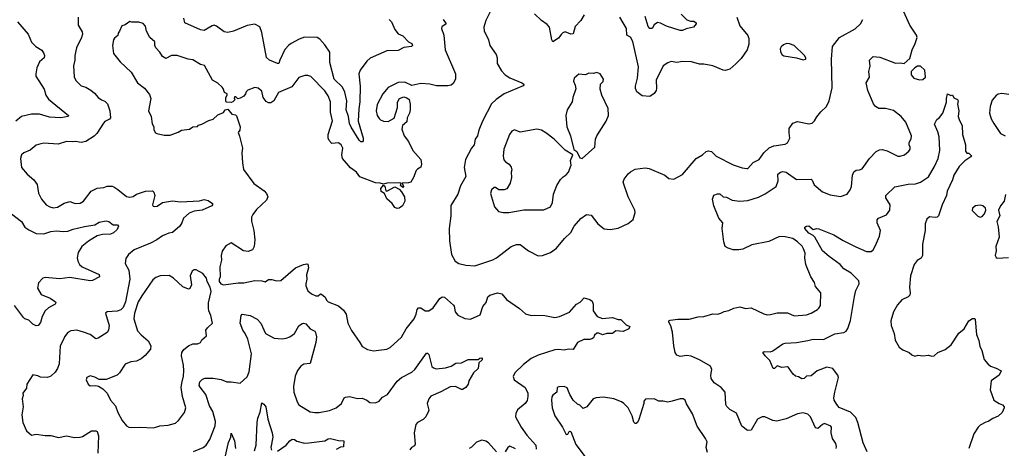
# Model space of a CAD drawing. Extents: x 2057697 to 2160550, y 827490 to 1016834.
# Tile 344 of 509: x 2082900 to 2091628, y 951158 to 954953. Entities that reach past the tile are written whole.
import ezdxf

# ---------------------------------------------------------------- set-up
doc = ezdxf.new("R2010")
doc.units = 0

msp = doc.modelspace()

# ---------------------------------------------------------------- linework, layer by layer
at = {"layer": '0CON20XD'}
for points in [[(2087082.5, 955045), (2087031.2, 954945), (2087014.1, 954885.9), (2087016, 954855), (2087056.2, 954775), (2087068.8, 954725), (2087123.3, 954645), (2087132.5, 954615), (2087133.8, 954565), (2087169.7, 954499.7), (2087203.8, 954465), (2087245, 954437.5), (2087352.5, 954395), (2087366.7, 954385), (2087370, 954375), (2087363.6, 954366.4), (2087194.7, 954295.3), (2087124, 954246), (2087082.7, 954207.3), (2087002, 954055), (2086970, 953975), (2086958, 953925), (2086936.7, 953895), (2086928, 953845), (2086904, 953815), (2086852.5, 953715), (2086840, 953645), (2086855.8, 953565), (2086808.3, 953481.7), (2086782.7, 953407.3), (2086722.7, 953307.3), (2086722, 953215), (2086706.2, 953105), (2086711.2, 952995), (2086728.8, 952875), (2086761.2, 952815), (2086793.3, 952795), (2086855, 952778.6), (2086935, 952774.2)], [(2087904.3, 954995), (2087874.2, 954945), (2087825, 954893.3), (2087805, 954828.8), (2087785, 954825.8), (2087735, 954844.3), (2087715, 954837.1), (2087699.1, 954820.9), (2087675, 954790.6), (2087625, 954756.7), (2087615.6, 954775.6), (2087595, 954885.7), (2087575, 954911.1), (2087525, 954946.7), (2087463.4, 955003.4)], [(2088762.7, 955002.7), (2088815, 954951.2), (2088845, 954938.8), (2088875, 954940), (2088896.2, 954925), (2088896, 954915), (2088872.7, 954887.3), (2088807.6, 954872.4), (2088775, 954858), (2088755, 954858), (2088634.5, 954894.5), (2088581.7, 954921.7), (2088555, 954928), (2088525, 954908.8), (2088505, 954876), (2088485, 954873.8), (2088472.4, 954892.4), (2088445, 954980)], [(2090138.1, 951155), (2090141.9, 951175), (2090135, 951198.8), (2090103.7, 951243.7), (2090094.5, 951295), (2090097.1, 951345), (2090091.2, 951355), (2090035, 951376), (2090015, 951368), (2089975, 951333.1), (2089955, 951339.2), (2089909.2, 951435), (2089885, 951458.6), (2089845, 951471.9), (2089795, 951462.9), (2089695, 951419.2), (2089611.9, 951398.1), (2089575, 951402.7), (2089505, 951436.9), (2089482.8, 951437.2), (2089441.2, 951415), (2089383, 951317), (2089352.5, 951315), (2089301.2, 951355), (2089255, 951470), (2089195, 951501.2), (2089167.7, 951527.7), (2089160, 951545), (2089152.5, 951655), (2089117.1, 951697.1), (2089055, 951738.6), (2089030.4, 951775), (2089025.5, 951805), (2089035.7, 951855), (2089023.6, 951883.6), (2088925, 951941.9), (2088853.4, 951973.4), (2088815, 951979.2), (2088755, 951970), (2088725, 951983.3), (2088710, 952005), (2088697.5, 952065), (2088688, 952185), (2088672, 952242), (2088653.3, 952275), (2088653.9, 952286.1), (2088666.4, 952293.6), (2088735, 952301.2), (2088835, 952301.4), (2088915, 952322), (2088964.2, 952325.8), (2089045, 952348.6), (2089085, 952346), (2089115, 952352.9), (2089145, 952370), (2089185, 952377.5), (2089231.2, 952398.8), (2089285, 952410), (2089335, 952395.7), (2089382.7, 952402.7), (2089495, 952348), (2089525, 952340.8), (2089555, 952342), (2089615, 952357.5), (2089705, 952358), (2089765, 952330.8), (2089875, 952340.6), (2089916.7, 952355), (2089972.3, 952387.7), (2089985, 952397.5), (2089997.3, 952422.7), (2090001.2, 952535), (2089955, 952590), (2089946, 952625), (2089914, 952675), (2089867.5, 952785), (2089858.8, 952845), (2089864, 952885), (2089849.4, 952925), (2089836.7, 952946.7), (2089795, 952986.9), (2089753.8, 953015), (2089685, 953031.1), (2089635, 953034.4), (2089541.3, 952988.7), (2089391.1, 952958.9), (2089308.7, 952921.3), (2089275, 952914.6), (2089225, 952916.4), (2089179.6, 952929.6), (2089154.4, 952945), (2089141.5, 952985), (2089125.7, 953104.3), (2089134.1, 953154.1), (2089098.6, 953195), (2089053.6, 953303.6), (2089041.2, 953365), (2089052.3, 953397.7), (2089085, 953411.2), (2089105, 953411.2), (2089135.9, 953384.1), (2089165, 953381.2), (2089215, 953356), (2089285, 953346.2), (2089355, 953352), (2089448.7, 953381.3), (2089509.4, 953410.6), (2089606.7, 953475), (2089622.5, 953525), (2089621.2, 953585), (2089645, 953603.3), (2089665, 953608), (2089695, 953601.9), (2089785, 953538.1), (2089915, 953541.2), (2089925, 953532.5), (2089941.7, 953491.7), (2090015, 953430), (2090085, 953402.5), (2090175, 953386.2), (2090235, 953408.8), (2090262.9, 953445), (2090274.3, 953475), (2090282.5, 953575), (2090293.6, 953606.4), (2090315, 953621.4), (2090345.6, 953624.4), (2090366.6, 953633.4), (2090434.3, 953725), (2090493.2, 953786.8), (2090520.3, 953799.7), (2090545, 953802.5), (2090590.3, 953790.3), (2090685, 953743.8), (2090705, 953743.8), (2090743.9, 953756.1), (2090782.1, 953787.9), (2090792.5, 953805), (2090794.3, 953825), (2090784.4, 953845), (2090783.3, 953865), (2090802.1, 953897.9), (2090805.6, 953925), (2090755.5, 954045), (2090715, 954096.9), (2090645, 954149.6), (2090575, 954166.4), (2090515, 954167.1), (2090486.2, 954185), (2090467.3, 954207.3), (2090419.2, 954325), (2090402.5, 954395), (2090432.5, 954445), (2090425.7, 954495), (2090437.9, 954542.1), (2090432.5, 954595), (2090465, 954625.8), (2090525, 954622.5), (2090665, 954566.7), (2090705, 954570), (2090740, 954565), (2090790.9, 954609.1), (2090811.2, 954685), (2090839.1, 954740.9), (2090856, 954795), (2090850, 954815), (2090790, 954905), (2090724, 955055)], [(2082879.5, 954935), (2082974.3, 954825), (2083005, 954753.8), (2083041.2, 954715), (2083094.4, 954684.4), (2083114.3, 954654.3), (2083120, 954635), (2083115.6, 954615), (2083075, 954578.8), (2083052.6, 954527.4), (2083041.4, 954475), (2083043, 954453), (2083116.8, 954336.8), (2083130.5, 954285), (2083155, 954248.6), (2083332.5, 954105), (2083330, 954095), (2083263.7, 954083.7), (2083165, 954089.6), (2083075, 954116.8), (2083005, 954115.6), (2082915, 954096.7), (2082864.4, 954055)], [(2083417.5, 954975), (2083419.2, 954905), (2083452.9, 954845), (2083457.1, 954825), (2083448.6, 954795), (2083404, 954705), (2083387.5, 954635), (2083387.5, 954595), (2083375.8, 954544.2), (2083383.8, 954446.2), (2083396.2, 954415), (2083445, 954366.2), (2083485, 954354.3), (2083528.9, 954328.9), (2083563.2, 954303.2), (2083594.2, 954265), (2083623.7, 954243.7), (2083655, 954232.9), (2083677.8, 954207.8), (2083697.8, 954145), (2083705.8, 954085), (2083697, 954073), (2083655, 954052), (2083643.4, 954036.6), (2083584.4, 953945), (2083559.1, 953920.9), (2083485, 953874.3), (2083445, 953865.6), (2083395, 953874.2), (2083365, 953870), (2083315.9, 953874.1), (2083241.7, 953851.7), (2083115, 953860), (2083087.5, 953855), (2083045, 953840.8), (2082992.1, 953797.9), (2082936.7, 953775), (2082916.2, 953755), (2082906.7, 953725), (2082916.2, 953645), (2082966.7, 953585), (2083026, 953535), (2083054.3, 953494.3), (2083066.1, 953416.1), (2083094, 953365), (2083135, 953313.8), (2083166.7, 953295), (2083195, 953288.1), (2083235, 953292.9), (2083295, 953327.5), (2083345, 953341.9), (2083390, 953325), (2083435, 953327.1), (2083465.3, 953344.7), (2083534.6, 953435.4), (2083585, 953461.4), (2083645, 953468.1), (2083675, 953478.5), (2083718, 953478), (2083735, 953474.3), (2083770.7, 953450.7), (2083845, 953388.6), (2083875, 953380), (2083905, 953387.1), (2083935, 953408.1), (2084015, 953434.2), (2084076.1, 953436.1), (2084090, 953425), (2084096.2, 953395), (2084076.7, 953315), (2084082.5, 953302.5), (2084098.3, 953298.3), (2084117.9, 953302.1), (2084165, 953334), (2084255, 953350), (2084325, 953340.5), (2084495, 953350), (2084535, 953360), (2084571.2, 953351.2), (2084607.5, 953325), (2084610, 953315), (2084602.5, 953305), (2084517.5, 953265), (2084445, 953256.5), (2084401.7, 953238.3), (2084350.8, 953195), (2084337.1, 953155), (2084318.1, 953125), (2084255, 953069.2), (2084221.7, 953061.7), (2084165, 953039.5), (2084115, 953003.8), (2084060, 952975), (2083915.6, 952914.4), (2083865, 952872.5), (2083841.7, 952838.3), (2083834.3, 952795), (2083867.5, 952735), (2083876.2, 952656.2), (2083836.3, 952455), (2083815.9, 952405), (2083795, 952383.3), (2083762.4, 952372.4), (2083674.4, 952365.6), (2083661.2, 952355), (2083691.5, 952245), (2083686.7, 952205), (2083675, 952184), (2083595, 952132.5), (2083575, 952127.5), (2083525, 952165.6), (2083465, 952187.1), (2083405, 952204.2), (2083352.7, 952197.3), (2083325, 952183.3), (2083295.8, 952144.2), (2083288.1, 952121.9)], [(2085152, 954235), (2085125, 954218), (2085105, 954218), (2085085, 954228), (2085058, 954265), (2085045, 954321.2), (2085015, 954346.7), (2084985, 954352.5), (2084921.7, 954328.3), (2084907.5, 954315), (2084902.5, 954295), (2084887.5, 954275), (2084855, 954256.7), (2084833, 954253), (2084815, 954270), (2084805, 954270), (2084800, 954255), (2084810, 954245), (2084790, 954225), (2084775, 954220), (2084733, 954223), (2084727.5, 954227.5), (2084726.7, 954265), (2084740, 954285), (2084737.5, 954295), (2084715, 954307.5), (2084703.9, 954343.9), (2084693.8, 954355), (2084655, 954390), (2084607.7, 954417.7), (2084537, 954547), (2084502.5, 954555), (2084435, 954598.8), (2084393, 954603), (2084296.7, 954636.7), (2084244, 954636), (2084195, 954610), (2084165, 954626.7), (2084142.5, 954665), (2084106.7, 954705), (2084097.5, 954725), (2084097, 954757), (2084053.9, 954793.9), (2084022.7, 954852.7), (2084014.2, 954895), (2083995, 954918.6), (2083955, 954932.5), (2083895, 954931.2), (2083875, 954937.5), (2083835, 954906.2), (2083805, 954897.5), (2083785, 954852.5), (2083773.3, 954835), (2083768.3, 954811.7), (2083740.5, 954789.5), (2083732, 954775), (2083723.3, 954725), (2083732, 954655), (2083790.5, 954580.5), (2083887.3, 954487.3), (2083943.8, 954395), (2084005, 954346.2), (2084049.5, 954289.5), (2084063.3, 954255), (2084042, 954145), (2084063.8, 954095), (2084075, 954030), (2084087.5, 954005), (2084088.3, 953978.3), (2084102.3, 953952.3), (2084115, 953943.8), (2084181.7, 953931.7), (2084235, 953930), (2084305, 953956), (2084334.5, 953975.5), (2084405, 953983.8), (2084435, 954003.3), (2084475, 954007.5), (2084485, 954017.5), (2084515, 954026.7), (2084575, 954060), (2084615, 954071.2), (2084655, 954110), (2084705, 954132.5), (2084720, 954155), (2084745, 954160), (2084780, 954115), (2084811.7, 954111.7), (2084821.7, 954101.7), (2084853, 954003), (2084852.5, 953975), (2084837.5, 953955), (2084847.5, 953922.5), (2084875.7, 953815.7), (2084869.2, 953775), (2084874, 953685), (2084884.2, 953625), (2084975, 953501.2), (2085068.3, 953438.3), (2085088.8, 953415), (2085098, 953385), (2085086.4, 953353.6), (2084998.7, 953271.3), (2084965, 953226.7), (2084955.8, 953205), (2084955, 953170), (2084975.6, 953085), (2084984.2, 953005), (2084978, 952945), (2084963.9, 952916.1), (2084925, 952900), (2084885, 952906.2), (2084775, 952977.5), (2084728.3, 952951.7), (2084695.9, 952904.1), (2084686.2, 952865), (2084690, 952825), (2084673.6, 952763.6), (2084676.7, 952675), (2084667, 952653), (2084667.5, 952635), (2084683.6, 952613.6), (2084705, 952603.8), (2084835, 952622.9), (2084885.9, 952624.1), (2084985, 952642.5), (2085045, 952640), (2085075, 952632.5), (2085105, 952652.5), (2085135, 952653.3), (2085175, 952641.2), (2085215, 952643.3), (2085345, 952755.8), (2085415, 952783.8), (2085445, 952790), (2085455, 952786.7), (2085459.2, 952755), (2085443.1, 952695), (2085444.3, 952655), (2085435.7, 952615), (2085435.8, 952595), (2085455, 952551.2), (2085485, 952526), (2085525, 952508), (2085545, 952508), (2085565, 952524), (2085575, 952522.9), (2085606.8, 952496.8), (2085619.6, 952469.6), (2085634, 952455), (2085725, 952418.5), (2085769.7, 952379.7), (2085793.8, 952345), (2085809.4, 952265), (2085839.7, 952199.7), (2085916.2, 952095), (2085935, 952060), (2085982.3, 952032.3), (2086035, 952020), (2086153.9, 952036.1), (2086185, 952051.2), (2086285, 952142), (2086324.4, 952215), (2086397.8, 952305), (2086415.5, 952345), (2086424.5, 952385.5), (2086435, 952401.2), (2086455, 952401.2), (2086495, 952376), (2086527.5, 952375), (2086565, 952401.2), (2086624, 952485), (2086645, 952497.5), (2086666.2, 952495), (2086744.2, 952424.2), (2086751.2, 952415), (2086761.2, 952365), (2086785, 952336.7), (2086845, 952306), (2086895, 952302.5), (2086981.4, 952338.6), (2087006.1, 952413.9), (2087035, 952447.5), (2087049.7, 952500.3), (2087067, 952513), (2087135, 952534.2), (2087175, 952526.7), (2087214.1, 952474.1), (2087330, 952395), (2087385, 952348.8), (2087435, 952333.3), (2087464, 952336), (2087555, 952334), (2087645, 952317.1), (2087685, 952324.3), (2087775, 952362), (2087835, 952433.8), (2087868.8, 952451.2), (2087905, 952488.8), (2087955, 952476.7), (2087975, 952460), (2087983.8, 952435), (2087982.5, 952375), (2088018.8, 952325), (2088065, 952308.1), (2088155, 952316.2), (2088205, 952297.5), (2088229.3, 952299.3), (2088275, 952250), (2088307.5, 952235), (2088300, 952215), (2088248.3, 952191.7), (2088185, 952196.7), (2088155, 952173.8), (2088105, 952173.8), (2088065, 952163.8), (2088035, 952176.2), (2088015, 952176), (2087995, 952160), (2087985, 952136.7), (2087973, 952127), (2087955, 952120.8), (2087899.7, 952120.3), (2087845, 952095.8), (2087805, 952032.5), (2087765, 952034), (2087725, 952025.7), (2087675, 952033.3), (2087645, 952030.5), (2087496.7, 951983.3), (2087435, 951952.5), (2087365, 951898.9), (2087288, 951825), (2087273.9, 951793.9), (2087283.3, 951765), (2087380.8, 951695), (2087404.4, 951645), (2087405.6, 951615.6), (2087398, 951582), (2087379.2, 951555), (2087312.5, 951497.5), (2087297.5, 951465), (2087296.3, 951436.3), (2087346.5, 951345), (2087394.7, 951274.7), (2087474.2, 951185), (2087479.5, 951150.5)], [(2086176.2, 954955), (2086196.2, 954935), (2086224, 954865), (2086255, 954828.8), (2086295, 954810), (2086345, 954758), (2086375, 954742.5), (2086382.5, 954725), (2086373, 954717), (2086305, 954708), (2086255, 954679.4), (2086155, 954678.1), (2086006.6, 954613.4), (2085975.7, 954585), (2085918, 954505), (2085905.6, 954475), (2085917.3, 954365), (2085913.9, 954225), (2085904.6, 954165), (2085899.1, 954055), (2085945.8, 953905), (2085945, 953880), (2085937.3, 953872.7), (2085925, 953872.5), (2085910, 953885), (2085839.3, 954000.7), (2085823.5, 954035), (2085815.4, 954095), (2085794.1, 954155), (2085800.3, 954235), (2085782.3, 954312.3), (2085760, 954355), (2085688.7, 954425), (2085650, 954575), (2085650, 954665), (2085605, 954731.2), (2085560.9, 954780.9), (2085535.8, 954795.8), (2085425, 954798.6), (2085378.3, 954781.7), (2085305, 954741.9), (2085285, 954728.1), (2085250.6, 954689.4), (2085204.4, 954595), (2085196.2, 954565), (2085186, 954564), (2085113.1, 954593.1), (2085087.8, 954617.8), (2085045, 954840), (2085028.8, 954888.8), (2084985, 954912), (2084915, 954901.4), (2084795, 954850.8), (2084745, 954840), (2084712.5, 954845), (2084645, 954896.2), (2084625, 954903.8), (2084605, 954900), (2084535, 954858.1), (2084501.7, 954861.7), (2084364, 954925), (2084355.6, 954965)], [(2086654.2, 954955.8), (2086681.2, 954915), (2086641.4, 954888.6), (2086638, 954875), (2086658.8, 954815), (2086670.8, 954685), (2086764.2, 954475), (2086762, 954425), (2086743, 954387), (2086725, 954372.5), (2086695, 954366), (2086595, 954366.7), (2086535, 954382), (2086455, 954387.5), (2086375, 954370), (2086315, 954400), (2086253.9, 954396.1), (2086165, 954351.2), (2086117.5, 954295), (2086068.5, 954201.5), (2086060.6, 954145), (2086070, 954105), (2086085, 954078.8), (2086098.8, 954065), (2086125, 954054.4), (2086165, 954052.5), (2086218.3, 954081.7), (2086250, 954175), (2086247.7, 954222.3), (2086267.5, 954255), (2086305, 954268.8), (2086331.7, 954261.7), (2086353.3, 954245), (2086361.2, 954205), (2086362, 954155), (2086356, 954125), (2086333.8, 954085), (2086331.7, 954048.3), (2086294, 954015), (2086288, 953985), (2086309.2, 953925), (2086347.5, 953875), (2086386, 953795), (2086455.7, 953715.7), (2086462.5, 953675), (2086454.2, 953645.8), (2086425, 953630), (2086413.6, 953616.4), (2086390.8, 953555), (2086365.7, 953514.3), (2086345, 953507.1), (2086290, 953505), (2086302.5, 953475), (2086295, 953467.5), (2086276.7, 953485), (2086280, 953505), (2086267.5, 953507.5), (2086155, 953505.2), (2086125, 953497.5), (2086094.6, 953504.6), (2086055, 953508), (2085915, 953562.5), (2085885, 953602.2), (2085832.2, 953642.2), (2085760, 953725), (2085754.4, 953755), (2085764.2, 953815), (2085750, 953845), (2085725, 953864), (2085667.1, 953857.1), (2085643.4, 953883.4), (2085633.1, 953905), (2085633.7, 953936.3), (2085672.7, 954057.3), (2085655.7, 954135), (2085655.5, 954225), (2085635, 954278.8), (2085605, 954324), (2085479.1, 954449.1), (2085455, 954458.8), (2085428.3, 954458.3), (2085375, 954442), (2085313, 954357), (2085195, 954309.2), (2085152, 954235)], [(2086935, 952774.2), (2087095, 952825.7), (2087126.3, 952843.7), (2087255, 952944.4), (2087305, 952963.3), (2087335, 952961.4), (2087408.8, 952905), (2087495, 952860.8), (2087534.2, 952865.8), (2087605, 952890), (2087659.7, 952930.3), (2087728, 953015), (2087785, 953068), (2087815.8, 953125), (2087875, 953193.8), (2087925, 953227.5), (2087965, 953222.5), (2088025, 953146.2), (2088080.3, 953100.3), (2088134.1, 953094.1), (2088206.2, 953106.2), (2088293, 953147), (2088338, 953185), (2088356.2, 953245), (2088353.8, 953265), (2088292.5, 953385), (2088248.8, 953515), (2088259.5, 953540.5), (2088295, 953586.7), (2088315, 953606.7), (2088355, 953630), (2088445, 953640), (2088480, 953635), (2088617.5, 953575), (2088655, 953546.7), (2088699.3, 953540.7), (2088775, 953583.3), (2088896.7, 953725), (2088953.3, 953755), (2088984.4, 953785.6), (2089005, 953790.6), (2089033.8, 953785), (2089075, 953744.4), (2089225, 953668.6), (2089305, 953640.8), (2089345, 953634), (2089355, 953636.7), (2089402.7, 953687.3), (2089455, 953716.2), (2089496.6, 953773.4), (2089542.9, 953817.1), (2089585, 953836.7), (2089685, 953852), (2089705, 953861.2), (2089727, 953903), (2089719.7, 953949.7), (2089721.1, 953988.9), (2089754.5, 954035.5), (2089795, 954050.8), (2089895, 954030), (2089925, 954037.5), (2089945, 954056.7), (2089965, 954093.3), (2090002.3, 954137.7), (2090052.5, 954185), (2090076.2, 954235), (2090101.7, 954348.3), (2090095.4, 954604.6), (2090104.3, 954715), (2090165.8, 954795), (2090305, 954872), (2090353.8, 954915), (2090374.1, 954955.9)], [(2089258, 954975), (2089285, 954897.5), (2089355, 954813.3), (2089364.4, 954785), (2089364.5, 954735), (2089348.2, 954685), (2089295, 954610), (2089246.9, 954563.1), (2089193.9, 954516.1), (2089155, 954502.9), (2089135, 954505.5), (2089045, 954545.6), (2088965, 954559.1), (2088925, 954558.5), (2088855, 954579.1), (2088775, 954581.8), (2088725, 954572.7), (2088675, 954581.4), (2088645, 954571.9), (2088605, 954544), (2088541.5, 954418.5), (2088544.5, 954345), (2088540.6, 954325), (2088525, 954298), (2088485, 954272.2), (2088417.8, 954277.8), (2088371.9, 954315), (2088359.5, 954345), (2088358.2, 954365), (2088375.4, 954434.6), (2088384.6, 954535), (2088335, 954758.8), (2088315, 954797.5), (2088283.1, 954815), (2088278.2, 954875), (2088218.9, 954975)], [(2089845, 954596.7), (2089865, 954602.5), (2089870, 954605), (2089867.5, 954615), (2089856.7, 954635), (2089765, 954723.3), (2089725, 954738.8), (2089698.3, 954741.7), (2089669.5, 954730.5), (2089648.8, 954711.2), (2089642, 954695), (2089642.7, 954672.7), (2089656.2, 954645), (2089675, 954632), (2089786.1, 954616.1), (2089845, 954596.7)], [(2087885, 953722.5), (2087997.5, 953825), (2088003.8, 953895), (2088016.2, 953925), (2088098.8, 954055), (2088118.8, 954105), (2088115.7, 954165.7), (2088061.2, 954285), (2088046.4, 954336.4), (2088048.3, 954381.7), (2088072, 954405), (2088074.2, 954425), (2088045, 954473.8), (2088015, 954484), (2087985, 954476.7), (2087945, 954478.8), (2087915, 954463.3), (2087855, 954470), (2087813.8, 954435), (2087808.8, 954408.8), (2087823.9, 954373.9), (2087829.3, 954340.7), (2087802.5, 954265), (2087795.8, 954225), (2087752.9, 954155), (2087742.2, 954105), (2087751.1, 954005), (2087782.9, 953925), (2087813, 953803), (2087837.5, 953785), (2087865, 953730), (2087885, 953722.5)], [(2090875, 954420), (2090905, 954424), (2090928.8, 954445), (2090923.3, 954505), (2090885, 954540), (2090858.3, 954541.7), (2090835, 954527.5), (2090802.5, 954495), (2090803.8, 954465), (2090825, 954434), (2090875, 954420)], [(2090140.9, 951820.9), (2090106.7, 951865), (2090054.6, 951875.4), (2089970, 951845), (2089915, 951800), (2089875, 951796.2), (2089853.1, 951776.9), (2089833.1, 951773.1), (2089805, 951791.2), (2089776.4, 951796.4), (2089755, 951813.8), (2089715, 951872.5), (2089705, 951878.8), (2089655, 951872), (2089615, 951886.7), (2089590, 951865), (2089580, 951865), (2089548.6, 951935), (2089507.1, 951975), (2089488.8, 952005), (2089500, 952015), (2089555, 952012.9), (2089575, 952020), (2089665, 952082.5), (2089685, 952090), (2089785.5, 952095.5), (2089885, 952111.1), (2089935, 952125.4), (2090025, 952122.3), (2090125, 952171.4), (2090205.8, 952184.2), (2090225, 952193.8), (2090242.4, 952217.6), (2090265, 952290), (2090299.1, 952500.9), (2090311.2, 952555), (2090340.9, 952615), (2090339.5, 952639.5), (2090269.4, 952709.4), (2090205.4, 952745.4), (2090173.8, 952785), (2090075, 952854.6), (2090015.8, 952905), (2089948.1, 953028.1), (2089935, 953041.9), (2089895, 953064), (2089860, 953105), (2089860, 953115), (2089874.6, 953125.4), (2089895, 953126.5), (2089935, 953096.2), (2089965, 953103.3), (2089985, 953101.2), (2090118, 953048), (2090198.7, 952998.7), (2090311.1, 952941.1), (2090405, 952901.4), (2090448.3, 952901.7), (2090466.2, 952915), (2090487.5, 952952.5), (2090523.1, 953035), (2090530.8, 953085), (2090500, 953155), (2090500.5, 953179.5), (2090512.5, 953195), (2090585, 953226.2), (2090612.7, 953267.3), (2090615.8, 953315), (2090578, 953375), (2090578.8, 953395), (2090658.3, 953471.7), (2090775, 953495.8), (2090840.9, 953499.1), (2090885.5, 953514.5), (2090955, 953562), (2091008, 953652), (2091043.1, 953725), (2091056.2, 953795), (2091049.2, 953915), (2091038.8, 953958.8), (2091010.7, 954029.3), (2091030.7, 954069.3), (2091055, 954087.5), (2091083.9, 954126.1), (2091116.4, 954223.6), (2091114.3, 954255), (2091123.3, 954295), (2091155, 954282.5), (2091168.3, 954288.3), (2091180.7, 954260.7), (2091212.5, 954245), (2091218.8, 954235), (2091213.3, 954205), (2091224, 954145), (2091220, 954095), (2091230.5, 954060.5), (2091255.8, 954015), (2091257.5, 953937.5), (2091284, 953845), (2091285, 953790), (2091295, 953772.5), (2091315, 953772.5), (2091340, 953745), (2091278.3, 953701.7), (2091228.1, 953651.9), (2091180.6, 953575), (2091168.5, 953535), (2091121.9, 953435), (2091114.3, 953395), (2091077.1, 953315), (2091044.1, 953215.9), (2091032.5, 953205), (2091015, 953200), (2090965, 953208), (2090942.6, 953187.4), (2090925.6, 953145), (2090925.4, 953085), (2090901.5, 952965), (2090904.1, 952865.9), (2090889.7, 952840.3), (2090855, 952821.2), (2090828, 952785), (2090796.9, 952685), (2090786.5, 952585), (2090793.1, 952535), (2090790, 952515), (2090775, 952500), (2090719.1, 952470.9), (2090682.1, 952427.9), (2090645, 952366.2), (2090623.6, 952285), (2090624.5, 952244.5), (2090651.1, 952175), (2090660, 952115), (2090695, 952053.8), (2090729.1, 952029.1), (2090785, 952006.2), (2090807.5, 951985), (2090835, 951973.8), (2090865, 951983.3), (2090905, 951976), (2090955, 951981.2), (2090985, 951973.8), (2091005, 951976.7), (2091037.5, 952005), (2091105, 952033.3), (2091157, 952073), (2091225, 952176.7), (2091271.2, 952215), (2091314.4, 952285.6), (2091345, 952306.7), (2091355, 952307.5), (2091366.7, 952306.7), (2091369.3, 952299.3), (2091381.5, 952165), (2091402.4, 952112.4), (2091410.6, 952060.6), (2091430, 952025), (2091450, 951945), (2091481.2, 951905), (2091505, 951884.2), (2091555, 951868), (2091600, 951845), (2091583.3, 951805), (2091512, 951755), (2091504.2, 951675), (2091535, 951583.3), (2091583, 951553), (2091612.3, 951542.3), (2091626.1, 951526.1), (2091626.2, 951515), (2091608, 951475), (2091575, 951440.8), (2091527.3, 951422.7), (2091485.5, 951394.5), (2091465, 951390), (2091415, 951362), (2091395, 951344), (2091358.1, 951285), (2091312.5, 951155)], [(2091669.7, 954289.7), (2091605, 954300), (2091575, 954294.2), (2091557, 954283), (2091520.8, 954239.2), (2091502.5, 954185), (2091498, 954125), (2091512, 954075), (2091534, 954035), (2091593.8, 953945), (2091635, 953925.7)], [(2087235, 953246.7), (2087285, 953254.2), (2087368.3, 953268.3), (2087545, 953268.8), (2087605, 953296.7), (2087623.8, 953335), (2087633.1, 953406.9), (2087660.8, 953485), (2087693.2, 953536.8), (2087717.7, 953562.3), (2087745, 953578.8), (2087765, 953603.3), (2087787.1, 953665), (2087783.9, 953706.1), (2087802.5, 953755), (2087735, 953797.5), (2087638, 953895), (2087565, 953952.5), (2087525, 953975.8), (2087485, 953982.5), (2087335, 953958), (2087285, 953977.5), (2087261.2, 953965), (2087242.4, 953937.6), (2087192.9, 953805), (2087184.4, 953745), (2087190.6, 953710.6), (2087205, 953694.2), (2087240, 953675), (2087257.7, 953647.7), (2087263, 953623), (2087256.4, 953603.6), (2087260, 953555), (2087248.8, 953505), (2087217.5, 953455), (2087195, 953446.7), (2087147, 953447), (2087116.9, 953466.9), (2087105, 953467.5), (2087083.1, 953445), (2087073.3, 953415), (2087110, 953295), (2087144, 953254), (2087185, 953246.7), (2087235, 953246.7)], [(2086245, 953280.8), (2086225, 953290), (2086202.5, 953325), (2086155, 953366.8), (2086133.5, 953413.5), (2086105, 953431.8), (2086100.9, 953459.1), (2086125, 953487.5), (2086138, 953478), (2086146.7, 953436.7), (2086155, 953436), (2086225, 953473.3), (2086263, 953453), (2086285, 953427.5), (2086310, 953385), (2086314.5, 953345), (2086294.4, 953305), (2086265, 953283.8), (2086245, 953280.8)], [(2091640, 953405), (2091626.2, 953345), (2091593.9, 953306.1), (2091576.7, 953265), (2091588.8, 953215), (2091562, 953165), (2091575, 953120), (2091582.3, 953027.7), (2091554.2, 952945), (2091556.2, 952905), (2091546.2, 952865), (2091555, 952847.5), (2091565, 952841.2), (2091665, 952847.5)], [(2091415, 953203.3), (2091430.5, 953209.5), (2091453.8, 953235), (2091463.3, 953265), (2091460, 953285), (2091437.5, 953305), (2091415, 953311.2), (2091374.1, 953305.9), (2091346.7, 953285), (2091344.1, 953264.1), (2091393.6, 953213.6), (2091415, 953203.3)], [(2082827.1, 953235), (2082914.2, 953165), (2082945.8, 953115), (2082980.7, 953090.7), (2083045, 953061.1), (2083115, 953057.3), (2083175, 953077.5), (2083225, 953084.7), (2083285, 953076.1), (2083325, 953078.9), (2083375, 953098.2), (2083475, 953122.5), (2083564.6, 953135.4), (2083605, 953158.6), (2083665, 953170.8), (2083690, 953165), (2083727.7, 953137.7), (2083766.7, 953135), (2083775.8, 953125), (2083764.4, 953095), (2083731.4, 953065), (2083705, 953054.1), (2083635, 953050), (2083585, 953038.5), (2083508.3, 952991.7), (2083451.1, 952945), (2083417.4, 952892.6), (2083408.9, 952845), (2083415, 952816), (2083430, 952785), (2083453.8, 952763.8), (2083605, 952695.6), (2083605.8, 952675), (2083545, 952644.2), (2083525, 952641.4), (2083345, 952670.5), (2083255, 952657.1), (2083125, 952669.2), (2083103.3, 952665), (2083065, 952623.3), (2083058, 952575), (2083090.9, 952520.9), (2083168.3, 952488.3), (2083216.2, 952455), (2083218.8, 952445), (2083213.3, 952435), (2083155, 952401.4), (2083125.8, 952375), (2083099.2, 952325), (2083085, 952272.5), (2083062.5, 952245), (2083045, 952242), (2083015, 952256.7), (2082980.8, 952290.8), (2082945, 952304.4), (2082934.2, 952315), (2082852.1, 952422.1)], [(2084085, 951340), (2084105, 951344.3), (2084142.4, 951357.6), (2084215, 951361.4), (2084279.7, 951380.3), (2084308.8, 951405), (2084362, 951475), (2084372.5, 951515), (2084344.3, 951615), (2084331.4, 951695), (2084335.7, 951735), (2084352.5, 951795), (2084354.2, 951845), (2084352.5, 951895), (2084334, 951975), (2084336.2, 952005), (2084355, 952033.3), (2084395, 952063.8), (2084435, 952082.5), (2084475, 952083.8), (2084502.5, 952095), (2084515, 952117.5), (2084556.2, 952155), (2084550, 952205), (2084563.3, 952225), (2084608, 952265), (2084595, 952332.5), (2084575.8, 952375), (2084572.7, 952397.3), (2084572.5, 952445), (2084595.8, 952545), (2084588.8, 952585), (2084561.2, 952635), (2084556.7, 952665), (2084523.3, 952705), (2084465, 952738.8), (2084445, 952737.5), (2084427.5, 952725), (2084412, 952685), (2084423.3, 952605), (2084406.4, 952573.6), (2084395, 952567.5), (2084345, 952586.7), (2084262.5, 952665), (2084225, 952686.7), (2084145, 952684), (2084105, 952670), (2084079.8, 952650.2), (2083981.3, 952508.7), (2083951.2, 952455), (2083918.5, 952355), (2083910.8, 952305), (2083945, 952196.7), (2083975, 952161.2), (2084038.8, 952108.8), (2084062, 952065), (2084058, 952035), (2084010.7, 951979.3), (2083975, 951950.8), (2083935, 951930), (2083885, 951922), (2083835, 951903.8), (2083784.1, 951825.9), (2083764.2, 951805.8), (2083665, 951766.2), (2083605, 951767.5), (2083565, 951786.2), (2083525, 951798), (2083493.8, 951785), (2083488.8, 951765), (2083506.4, 951726.4), (2083525, 951710), (2083575, 951713.3), (2083597.7, 951707.7), (2083637.5, 951685), (2083675.5, 951645.5), (2083704, 951585), (2083748.8, 951535), (2083770.8, 951475), (2083808, 951405), (2083845.9, 951355.9), (2083865.9, 951345.9), (2083895, 951342), (2083964.2, 951345.8), (2084085, 951340)], [(2084441.7, 951128.3), (2084525, 951164.2), (2084553.8, 951185), (2084584.2, 951235.8), (2084633, 951357), (2084636, 951395), (2084613.1, 951483.1), (2084583.4, 951535), (2084550, 951635), (2084498.2, 951698.2), (2084491.5, 951715), (2084496.9, 951745), (2084520.9, 951769.1), (2084545, 951779.1), (2084615, 951779.5), (2084685.7, 951765.7), (2084735, 951746.7), (2084775, 951746.2), (2084855, 951733.3), (2084915, 951790), (2084933.5, 951835), (2084953.1, 951995), (2084920.6, 952125), (2084898.6, 952175), (2084877.1, 952205), (2084854.4, 952265), (2084864, 952335), (2084872.5, 952345), (2084944.1, 952334.1), (2085005, 952300), (2085036.9, 952265), (2085080, 952175), (2085155, 952133.5), (2085227.3, 952127.3), (2085262.7, 952132.7), (2085295, 952145.7), (2085336, 952175), (2085375, 952241.2), (2085405, 952263.3), (2085415, 952266.7), (2085435, 952258.8), (2085474.2, 952214.2), (2085515, 952193.8), (2085522.9, 952182.9), (2085530.6, 952145), (2085524.2, 952095), (2085475, 951910), (2085418.8, 951901.2), (2085391.2, 951885), (2085363.6, 951846.4), (2085342.5, 951795), (2085328, 951705), (2085330, 951655), (2085358.3, 951568.3), (2085375, 951543.3), (2085475, 951481.2), (2085515, 951474), (2085555, 951476), (2085645, 951492), (2085705, 951516.2), (2085751.2, 951555), (2085775.8, 951604.2), (2085788.6, 951611.4), (2085824.2, 951615.8), (2085895, 951600), (2085935, 951602.9), (2085976.7, 951585), (2086005, 951564), (2086055, 951560), (2086085, 951576), (2086115, 951609.2), (2086160.8, 951635), (2086245, 951751.1), (2086285.4, 951784.6), (2086375, 951832.5), (2086403.3, 951855), (2086505, 952000), (2086515, 952000), (2086527.7, 951987.7), (2086553.4, 951883.4), (2086569.1, 951869.1), (2086590.9, 951860.9), (2086675, 951870.5), (2086723.6, 951886.4), (2086765, 951911.4), (2086815, 951914.2), (2086875, 951942.9), (2086965, 951942.5), (2086977.5, 951955), (2086995, 951958.8), (2087000, 951955), (2086998.3, 951941.7), (2086970, 951915), (2086963.3, 951865), (2086923.3, 951826.7), (2086880, 951755), (2086873.8, 951725), (2086855, 951696.7), (2086825, 951678.8), (2086815, 951678.8), (2086764.3, 951704.3), (2086715, 951703.3), (2086632.9, 951657.1), (2086545, 951620), (2086526.7, 951596.7), (2086511.2, 951555), (2086526.2, 951495), (2086523.8, 951485), (2086501.2, 951435), (2086475, 951411.2), (2086425, 951386.2), (2086412.1, 951367.9), (2086397.5, 951295), (2086406.8, 951193.2), (2086400.6, 951179.4), (2086372, 951165), (2086358.8, 951145)], [(2083288.1, 952121.9), (2083258.8, 952065), (2083250, 951905), (2083235.8, 951865), (2083215, 951831.2), (2083175, 951797.5), (2083145, 951784.2), (2083085, 951787.5), (2083059.3, 951799.3), (2083015, 951807.5), (2082962.5, 951725), (2082959.5, 951690.5), (2082928.8, 951645), (2082930, 951625), (2082921.2, 951595), (2082931.2, 951525), (2082920, 951455), (2082928.8, 951385), (2082961.2, 951311.2), (2083005, 951274), (2083045.8, 951284.2), (2083125, 951271.4), (2083175, 951270), (2083245, 951253.8), (2083315, 951266.9), (2083385, 951254.4), (2083435, 951255.8), (2083455, 951262), (2083535, 951311.2), (2083575, 951313.3), (2083586.2, 951305), (2083598.3, 951268.3), (2083592.1, 951115)], [(2090412.9, 951125), (2090378.2, 951205), (2090330.4, 951385), (2090311.7, 951431.7), (2090265, 951476.5), (2090165, 951520), (2090142.2, 951545), (2090120.6, 951585), (2090117.8, 951605), (2090125.5, 951654.5), (2090157.5, 951785), (2090153.8, 951805), (2090140.9, 951820.9)], [(2088998.3, 951121.7), (2088986.2, 951165), (2088993.8, 951215), (2088980, 951245), (2088904.5, 951354.5), (2088865, 951462.5), (2088811.7, 951551.7), (2088800, 951585), (2088780, 951595), (2088755, 951595.7), (2088682.5, 951575), (2088645, 951566.2), (2088605, 951575.8), (2088565, 951575.8), (2088525, 951594.4), (2088446.4, 951593.6), (2088432.5, 951575), (2088432.5, 951555), (2088387.7, 951412.3), (2088375, 951387.5), (2088365, 951377.5), (2088355, 951377.5), (2088345, 951390), (2088330, 951445), (2088292.5, 951515), (2088256.7, 951555), (2088235, 951570), (2088167.5, 951595), (2088075, 951610), (2088010, 951605), (2087982.5, 951595), (2087926.4, 951523.6), (2087895, 951510), (2087865, 951540), (2087845, 951547.5), (2087807.5, 951585), (2087775.4, 951635.4), (2087754.3, 951694.3), (2087725, 951704), (2087677.7, 951702.3), (2087663.8, 951695), (2087660, 951655), (2087625, 951628), (2087617.6, 951612.4), (2087613.5, 951585), (2087620.5, 951515), (2087644.2, 951445), (2087712.5, 951345), (2087745, 951280), (2087757.7, 951282.3), (2087770, 951305), (2087775, 951310), (2087785, 951307.5), (2087830.6, 951190.6), (2087913, 951083)], [(2084981.5, 951135), (2084997.1, 951185), (2085004.5, 951385), (2085011.5, 951425), (2085031.9, 951478.1), (2085045, 951560), (2085065, 951548.8), (2085082.5, 951525), (2085099.2, 951415), (2085137.5, 951295), (2085144.2, 951255), (2085126.7, 951165), (2085132, 951142)], [(2084718.2, 951065), (2084740.9, 951170.9), (2084750.1, 951209.9), (2084770.8, 951255), (2084775, 951292.5), (2084803.1, 951223.1), (2084811.8, 951155)], [(2085185, 951131.9), (2085260.6, 951185), (2085295, 951224.2), (2085315, 951237.5), (2085335, 951234.2), (2085355, 951219.4), (2085425, 951202.7), (2085464, 951206), (2085605, 951224), (2085635, 951242), (2085655, 951244), (2085725, 951225.8), (2085772.5, 951225), (2085769.3, 951170.7), (2085743.3, 951166.7), (2085705, 951147.5)], [(2087125, 951127.5), (2087055.5, 951205.5), (2087031.7, 951221.7), (2086995, 951230), (2086948.2, 951211.8), (2086905, 951167.5), (2086884, 951155)], [(2087295, 951153.8), (2087245, 951176.2), (2087226.2, 951165), (2087204.1, 951125.9)]]:
    msp.add_lwpolyline(points, dxfattribs=at)

doc.saveas('drawing.dxf')
